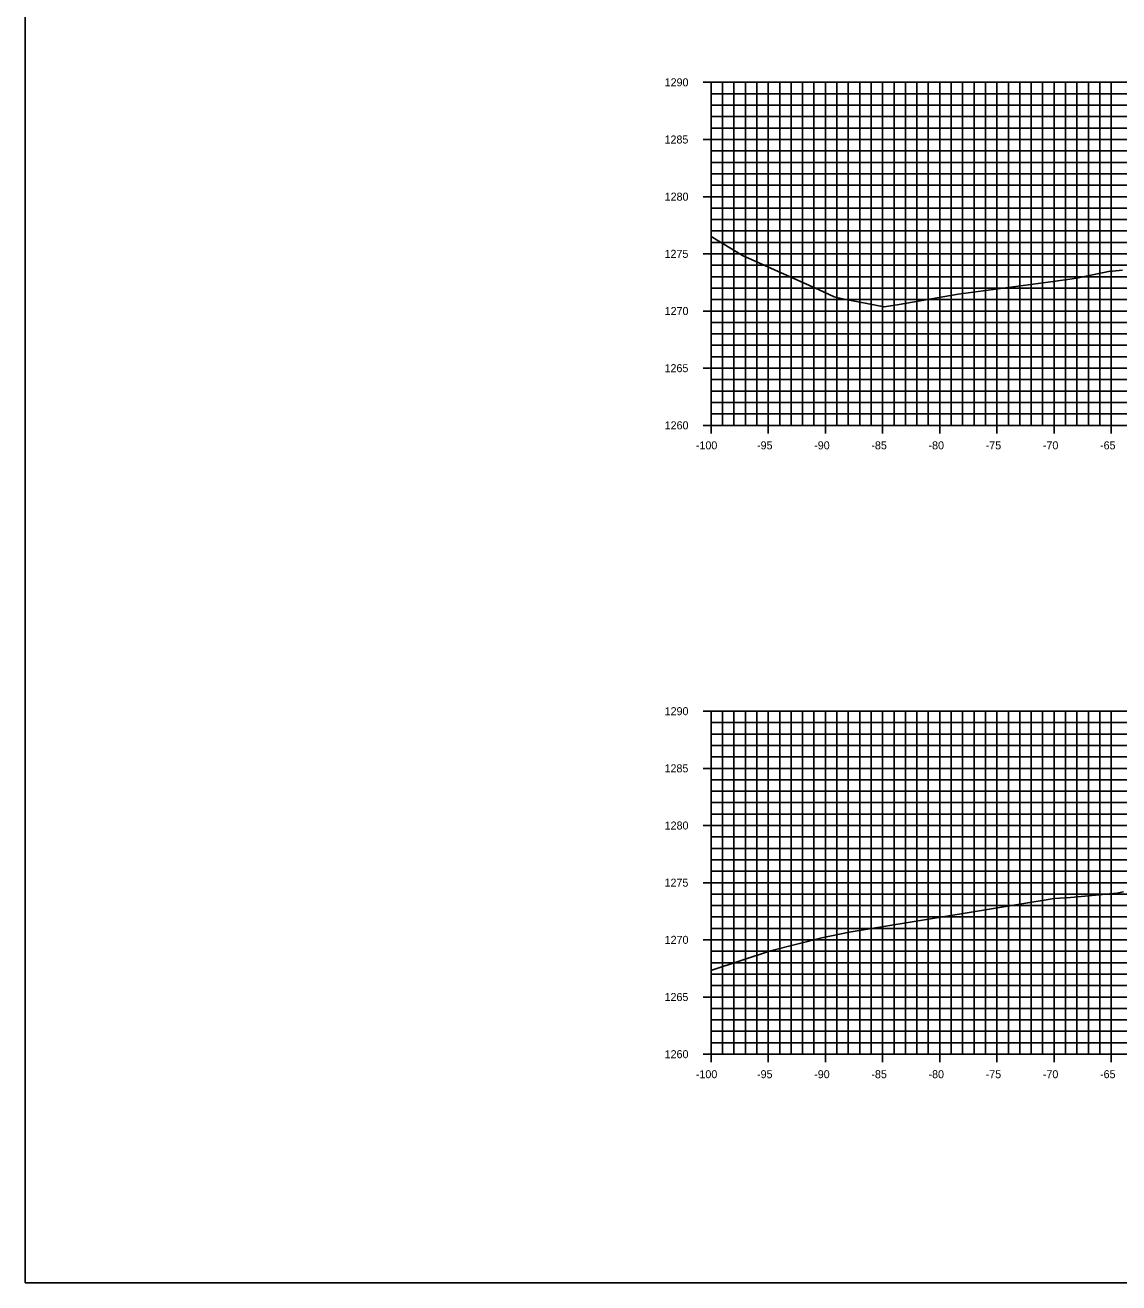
# Model space of a CAD drawing. Extents: x 674939 to 678919, y 750652 to 765176.
# Drawn here: x 678578.5 to 678674.2, y 756442.6 to 756552.6 of the extents above; entities that cross this region are included whole.
import ezdxf

# ---------------------------------------------------------------- set-up
doc = ezdxf.new("R2010")
doc.units = 0
for name, color, linetype in [('R_Axis', 7, 'Continuous'), ('R_Axis Annot', 7, 'Continuous'), ('R_Exist Surface', 7, 'Continuous'), ('R_Grid', 7, 'Continuous'), ('R_No Plot', 7, 'Continuous')]:
    doc.layers.add(name, color=color, linetype=linetype)

msp = doc.modelspace()

# ---------------------------------------------------------------- linework, layer by layer
at = {"layer": 'R_Axis'}
for p, q in [((678637.83, 756547.55), (678639.23, 756547.55)), ((678638.53, 756517.55), (678638.53, 756547.55)), ((678638.53, 756546.55), (678638.88, 756546.55)), ((678638.53, 756545.55), (678638.88, 756545.55)), ((678638.53, 756544.55), (678638.88, 756544.55)), ((678638.53, 756543.55), (678638.88, 756543.55)), ((678637.83, 756542.55), (678639.23, 756542.55)), ((678638.53, 756541.55), (678638.88, 756541.55)), ((678638.53, 756540.55), (678638.88, 756540.55)), ((678638.53, 756539.55), (678638.88, 756539.55)), ((678638.53, 756538.55), (678638.88, 756538.55)), ((678637.83, 756537.55), (678639.23, 756537.55)), ((678638.53, 756536.55), (678638.88, 756536.55)), ((678638.53, 756535.55), (678638.88, 756535.55)), ((678638.53, 756534.55), (678638.88, 756534.55)), ((678638.53, 756533.55), (678638.88, 756533.55)), ((678637.83, 756532.55), (678639.23, 756532.55)), ((678638.53, 756531.55), (678638.88, 756531.55)), ((678638.53, 756530.55), (678638.88, 756530.55)), ((678638.53, 756529.55), (678638.88, 756529.55)), ((678638.53, 756528.55), (678638.88, 756528.55)), ((678637.83, 756527.55), (678639.23, 756527.55)), ((678638.53, 756526.55), (678638.88, 756526.55)), ((678638.53, 756525.55), (678638.88, 756525.55)), ((678638.53, 756524.55), (678638.88, 756524.55)), ((678638.53, 756523.55), (678638.88, 756523.55)), ((678637.83, 756522.55), (678639.23, 756522.55)), ((678638.53, 756521.55), (678638.88, 756521.55)), ((678638.53, 756520.55), (678638.88, 756520.55)), ((678638.53, 756519.55), (678638.88, 756519.55)), ((678638.53, 756518.55), (678638.88, 756518.55)), ((678637.83, 756517.55), (678639.23, 756517.55)), ((678638.53, 756516.85), (678638.53, 756518.25)), ((678638.53, 756517.55), (678838.53, 756517.55)), ((678643.53, 756516.85), (678643.53, 756518.25)), ((678648.53, 756516.85), (678648.53, 756518.25)), ((678653.53, 756516.85), (678653.53, 756518.25)), ((678658.53, 756516.85), (678658.53, 756518.25)), ((678663.53, 756516.85), (678663.53, 756518.25)), ((678668.53, 756516.85), (678668.53, 756518.25)), ((678673.53, 756516.85), (678673.53, 756518.25)), ((678637.83, 756492.55), (678639.23, 756492.55)), ((678638.53, 756462.55), (678638.53, 756492.55)), ((678638.53, 756491.55), (678638.88, 756491.55)), ((678638.53, 756490.55), (678638.88, 756490.55)), ((678638.53, 756489.55), (678638.88, 756489.55)), ((678638.53, 756488.55), (678638.88, 756488.55)), ((678637.83, 756487.55), (678639.23, 756487.55)), ((678638.53, 756486.55), (678638.88, 756486.55)), ((678638.53, 756485.55), (678638.88, 756485.55)), ((678638.53, 756484.55), (678638.88, 756484.55)), ((678638.53, 756483.55), (678638.88, 756483.55)), ((678637.83, 756482.55), (678639.23, 756482.55)), ((678638.53, 756481.55), (678638.88, 756481.55)), ((678638.53, 756480.55), (678638.88, 756480.55)), ((678638.53, 756479.55), (678638.88, 756479.55)), ((678638.53, 756478.55), (678638.88, 756478.55)), ((678637.83, 756477.55), (678639.23, 756477.55)), ((678638.53, 756476.55), (678638.88, 756476.55)), ((678638.53, 756475.55), (678638.88, 756475.55)), ((678638.53, 756474.55), (678638.88, 756474.55)), ((678638.53, 756473.55), (678638.88, 756473.55)), ((678637.83, 756472.55), (678639.23, 756472.55)), ((678638.53, 756471.55), (678638.88, 756471.55)), ((678638.53, 756470.55), (678638.88, 756470.55)), ((678638.53, 756469.55), (678638.88, 756469.55)), ((678638.53, 756468.55), (678638.88, 756468.55)), ((678637.83, 756467.55), (678639.23, 756467.55)), ((678638.53, 756466.55), (678638.88, 756466.55)), ((678638.53, 756465.55), (678638.88, 756465.55)), ((678638.53, 756464.55), (678638.88, 756464.55)), ((678638.53, 756463.55), (678638.88, 756463.55)), ((678637.83, 756462.55), (678639.23, 756462.55)), ((678638.53, 756461.85), (678638.53, 756463.25)), ((678638.53, 756462.55), (678838.53, 756462.55)), ((678643.53, 756461.85), (678643.53, 756463.25)), ((678648.53, 756461.85), (678648.53, 756463.25)), ((678653.53, 756461.85), (678653.53, 756463.25)), ((678658.53, 756461.85), (678658.53, 756463.25)), ((678663.53, 756461.85), (678663.53, 756463.25)), ((678668.53, 756461.85), (678668.53, 756463.25)), ((678673.53, 756461.85), (678673.53, 756463.25))]:
    msp.add_line(p, q, dxfattribs=at)
at = {"layer": 'R_Exist Surface'}
for points in [[(678638.53, 756534.07), (678641.27, 756532.39), (678647.98, 756529.39), (678649.29, 756528.79), (678650.01, 756528.62), (678653.66, 756527.91), (678654.97, 756528.13), (678660.13, 756529.01), (678668.44, 756530.14), (678670.1, 756530.37), (678670.63, 756530.46), (678673.43, 756531.02), (678673.61, 756531.01), (678673.65, 756531.02), (678674.51, 756531.12)], [(678638.53, 756469.86), (678638.6, 756469.89), (678643.72, 756471.58), (678648.22, 756472.73), (678650.62, 756473.23), (678662.7, 756475.21), (678668.55, 756476.16), (678669.98, 756476.26), (678673.7, 756476.59), (678674.03, 756476.64), (678674.61, 756476.74)]]:
    msp.add_lwpolyline(points, dxfattribs=at)
at = {"layer": 'R_Grid'}
for p, q in [((678638.53, 756547.55), (678838.53, 756547.55)), ((678638.53, 756517.55), (678638.53, 756547.55)), ((678639.53, 756517.55), (678639.53, 756547.55)), ((678640.53, 756517.55), (678640.53, 756547.55)), ((678641.53, 756517.55), (678641.53, 756547.55)), ((678642.53, 756517.55), (678642.53, 756547.55)), ((678643.53, 756517.55), (678643.53, 756547.55)), ((678644.53, 756517.55), (678644.53, 756547.55)), ((678645.53, 756517.55), (678645.53, 756547.55)), ((678646.53, 756517.55), (678646.53, 756547.55)), ((678647.53, 756517.55), (678647.53, 756547.55)), ((678648.53, 756517.55), (678648.53, 756547.55)), ((678649.53, 756517.55), (678649.53, 756547.55)), ((678650.53, 756517.55), (678650.53, 756547.55)), ((678651.53, 756517.55), (678651.53, 756547.55)), ((678652.53, 756517.55), (678652.53, 756547.55)), ((678653.53, 756517.55), (678653.53, 756547.55)), ((678654.53, 756517.55), (678654.53, 756547.55)), ((678655.53, 756517.55), (678655.53, 756547.55)), ((678656.53, 756517.55), (678656.53, 756547.55)), ((678657.53, 756517.55), (678657.53, 756547.55)), ((678658.53, 756517.55), (678658.53, 756547.55)), ((678659.53, 756517.55), (678659.53, 756547.55)), ((678660.53, 756517.55), (678660.53, 756547.55)), ((678661.53, 756517.55), (678661.53, 756547.55)), ((678662.53, 756517.55), (678662.53, 756547.55)), ((678663.53, 756517.55), (678663.53, 756547.55)), ((678664.53, 756517.55), (678664.53, 756547.55)), ((678665.53, 756517.55), (678665.53, 756547.55)), ((678666.53, 756517.55), (678666.53, 756547.55)), ((678667.53, 756517.55), (678667.53, 756547.55)), ((678668.53, 756517.55), (678668.53, 756547.55)), ((678669.53, 756517.55), (678669.53, 756547.55)), ((678670.53, 756517.55), (678670.53, 756547.55)), ((678671.53, 756517.55), (678671.53, 756547.55)), ((678672.53, 756517.55), (678672.53, 756547.55)), ((678673.53, 756517.55), (678673.53, 756547.55)), ((678638.53, 756546.55), (678838.53, 756546.55)), ((678638.53, 756545.55), (678838.53, 756545.55)), ((678638.53, 756544.55), (678838.53, 756544.55)), ((678638.53, 756543.55), (678838.53, 756543.55)), ((678638.53, 756542.55), (678838.53, 756542.55)), ((678638.53, 756541.55), (678838.53, 756541.55)), ((678638.53, 756540.55), (678838.53, 756540.55)), ((678638.53, 756539.55), (678838.53, 756539.55)), ((678638.53, 756538.55), (678838.53, 756538.55)), ((678638.53, 756537.55), (678838.53, 756537.55)), ((678638.53, 756536.55), (678838.53, 756536.55)), ((678638.53, 756535.55), (678838.53, 756535.55)), ((678638.53, 756534.55), (678838.53, 756534.55)), ((678638.53, 756533.55), (678838.53, 756533.55)), ((678638.53, 756532.55), (678838.53, 756532.55)), ((678638.53, 756531.55), (678838.53, 756531.55)), ((678638.53, 756530.55), (678838.53, 756530.55)), ((678638.53, 756529.55), (678838.53, 756529.55)), ((678638.53, 756528.55), (678838.53, 756528.55)), ((678638.53, 756527.55), (678838.53, 756527.55)), ((678638.53, 756526.55), (678838.53, 756526.55)), ((678638.53, 756525.55), (678838.53, 756525.55)), ((678638.53, 756524.55), (678838.53, 756524.55)), ((678638.53, 756523.55), (678838.53, 756523.55)), ((678638.53, 756522.55), (678838.53, 756522.55)), ((678638.53, 756521.55), (678838.53, 756521.55)), ((678638.53, 756520.55), (678838.53, 756520.55)), ((678638.53, 756519.55), (678838.53, 756519.55)), ((678638.53, 756518.55), (678838.53, 756518.55)), ((678638.53, 756517.55), (678838.53, 756517.55)), ((678638.53, 756492.55), (678838.53, 756492.55)), ((678638.53, 756462.55), (678638.53, 756492.55)), ((678639.53, 756462.55), (678639.53, 756492.55)), ((678640.53, 756462.55), (678640.53, 756492.55)), ((678641.53, 756462.55), (678641.53, 756492.55)), ((678642.53, 756462.55), (678642.53, 756492.55)), ((678643.53, 756462.55), (678643.53, 756492.55)), ((678644.53, 756462.55), (678644.53, 756492.55)), ((678645.53, 756462.55), (678645.53, 756492.55)), ((678646.53, 756462.55), (678646.53, 756492.55)), ((678647.53, 756462.55), (678647.53, 756492.55)), ((678648.53, 756462.55), (678648.53, 756492.55)), ((678649.53, 756462.55), (678649.53, 756492.55)), ((678650.53, 756462.55), (678650.53, 756492.55)), ((678651.53, 756462.55), (678651.53, 756492.55)), ((678652.53, 756462.55), (678652.53, 756492.55)), ((678653.53, 756462.55), (678653.53, 756492.55)), ((678654.53, 756462.55), (678654.53, 756492.55)), ((678655.53, 756462.55), (678655.53, 756492.55)), ((678656.53, 756462.55), (678656.53, 756492.55)), ((678657.53, 756462.55), (678657.53, 756492.55)), ((678658.53, 756462.55), (678658.53, 756492.55)), ((678659.53, 756462.55), (678659.53, 756492.55)), ((678660.53, 756462.55), (678660.53, 756492.55)), ((678661.53, 756462.55), (678661.53, 756492.55)), ((678662.53, 756462.55), (678662.53, 756492.55)), ((678663.53, 756462.55), (678663.53, 756492.55)), ((678664.53, 756462.55), (678664.53, 756492.55)), ((678665.53, 756462.55), (678665.53, 756492.55)), ((678666.53, 756462.55), (678666.53, 756492.55)), ((678667.53, 756462.55), (678667.53, 756492.55)), ((678668.53, 756462.55), (678668.53, 756492.55)), ((678669.53, 756462.55), (678669.53, 756492.55)), ((678670.53, 756462.55), (678670.53, 756492.55)), ((678671.53, 756462.55), (678671.53, 756492.55)), ((678672.53, 756462.55), (678672.53, 756492.55)), ((678673.53, 756462.55), (678673.53, 756492.55)), ((678638.53, 756491.55), (678838.53, 756491.55)), ((678638.53, 756490.55), (678838.53, 756490.55)), ((678638.53, 756489.55), (678838.53, 756489.55)), ((678638.53, 756488.55), (678838.53, 756488.55)), ((678638.53, 756487.55), (678838.53, 756487.55)), ((678638.53, 756486.55), (678838.53, 756486.55)), ((678638.53, 756485.55), (678838.53, 756485.55)), ((678638.53, 756484.55), (678838.53, 756484.55)), ((678638.53, 756483.55), (678838.53, 756483.55)), ((678638.53, 756482.55), (678838.53, 756482.55)), ((678638.53, 756481.55), (678838.53, 756481.55)), ((678638.53, 756480.55), (678838.53, 756480.55)), ((678638.53, 756479.55), (678838.53, 756479.55)), ((678638.53, 756478.55), (678838.53, 756478.55)), ((678638.53, 756477.55), (678838.53, 756477.55)), ((678638.53, 756476.55), (678838.53, 756476.55)), ((678638.53, 756475.55), (678838.53, 756475.55)), ((678638.53, 756474.55), (678838.53, 756474.55)), ((678638.53, 756473.55), (678838.53, 756473.55)), ((678638.53, 756472.55), (678838.53, 756472.55)), ((678638.53, 756471.55), (678838.53, 756471.55)), ((678638.53, 756470.55), (678838.53, 756470.55)), ((678638.53, 756469.55), (678838.53, 756469.55)), ((678638.53, 756468.55), (678838.53, 756468.55)), ((678638.53, 756467.55), (678838.53, 756467.55)), ((678638.53, 756466.55), (678838.53, 756466.55)), ((678638.53, 756465.55), (678838.53, 756465.55)), ((678638.53, 756464.55), (678838.53, 756464.55)), ((678638.53, 756463.55), (678838.53, 756463.55)), ((678638.53, 756462.55), (678838.53, 756462.55))]:
    msp.add_line(p, q, dxfattribs=at)
at = {"layer": 'R_No Plot'}
msp.add_lwpolyline([(678578.53, 756442.55), (678918.53, 756442.55), (678918.53, 756662.55), (678578.53, 756662.55)], close=True, dxfattribs=at)

# ---------------------------------------------------------------- texts
at = {"layer": 'R_Axis Annot'}
for s, p in [('1290', (678634.47, 756547.2)), ('1285', (678634.46, 756542.2)), ('1280', (678634.47, 756537.2)), ('1275', (678634.46, 756532.2)), ('1270', (678634.47, 756527.2)), ('1265', (678634.46, 756522.2)), ('1260', (678634.47, 756517.2)), ('-100', (678637.2, 756515.45)), ('-95', (678642.55, 756515.45)), ('-90', (678647.55, 756515.45)), ('-85', (678652.55, 756515.45)), ('-80', (678657.55, 756515.45)), ('-75', (678662.55, 756515.45)), ('-70', (678667.55, 756515.45)), ('-65', (678672.55, 756515.45)), ('1290', (678634.47, 756492.2)), ('1285', (678634.46, 756487.2)), ('1280', (678634.47, 756482.2)), ('1275', (678634.46, 756477.2)), ('1270', (678634.47, 756472.2)), ('1265', (678634.46, 756467.2)), ('1260', (678634.47, 756462.2)), ('-100', (678637.2, 756460.45)), ('-95', (678642.55, 756460.45)), ('-90', (678647.55, 756460.45)), ('-85', (678652.55, 756460.45)), ('-80', (678657.55, 756460.45)), ('-75', (678662.55, 756460.45)), ('-70', (678667.55, 756460.45)), ('-65', (678672.55, 756460.45))]:
    msp.add_text(s, height=0.7, dxfattribs=at).set_placement(p)

doc.saveas('drawing.dxf')
